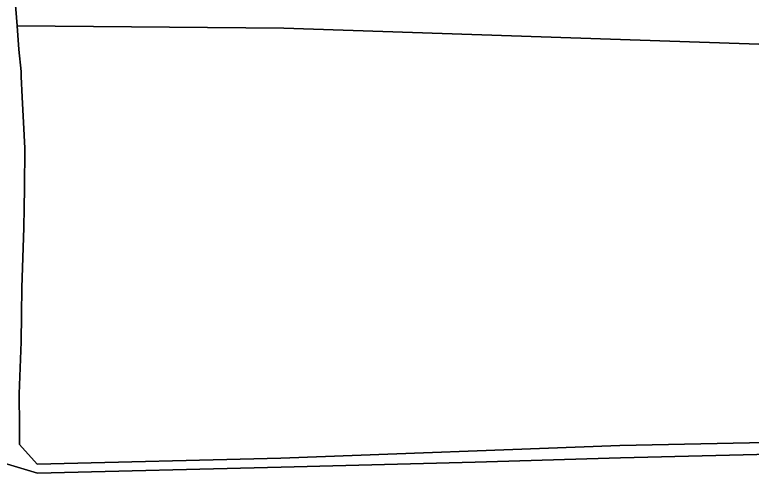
# Model space of a CAD drawing. Extents: x -555509 to -553005, y -1186756 to -1182560.
# Drawn here: x -554270.4 to -554122.8, y -1184945 to -1184851.2 of the extents above; entities that cross this region are included whole.
import ezdxf

# ---------------------------------------------------------------- set-up
doc = ezdxf.new("R2010")
doc.units = 0
for name, color, linetype in [('Level 26', 7, 'Continuous'), ('OBRYS_PLOCH', 7, 'Continuous'), ('stav_AP', 7, 'Continuous'), ('stav_AT', 7, 'Continuous'), ('stav_ZZ', 7, 'Continuous')]:
    doc.layers.add(name, color=color, linetype=linetype)

msp = doc.modelspace()

# ---------------------------------------------------------------- linework, layer by layer
at = {"layer": 'Level 26'}
for points in [[(-554269.44, -1184937.22), (-554269.45, -1184933.6), (-554269.51, -1184927.1), (-554269.11, -1184916.67), (-554269.02, -1184911.25), (-554268.93, -1184905.83), (-554268.58, -1184893.83), (-554268.51, -1184889.87), (-554268.44, -1184885.89), (-554268.39, -1184877.88), (-554268.65, -1184872.8), (-554268.92, -1184867.71), (-554269.07, -1184863.55), (-554269.11, -1184862.54), (-554269.56, -1184858.15), (-554269.87, -1184853.41), (-554270.38, -1184847.52)], [(-554060.2, -1184943.98), (-554080.23, -1184936.63), (-554087.05, -1184935.87), (-554090.76, -1184936.24), (-554149.14, -1184937.45)], [(-554316.22, -1184944.55), (-554302.2, -1184943.12), (-554277.92, -1184939.34), (-554265.83, -1184942.99), (-554216.98, -1184941.78), (-554178.16, -1184940.73), (-554149.07, -1184939.89), (-554108.13, -1184938.86), (-554087.15, -1184937.82), (-554080.21, -1184938.55), (-554061.95, -1184944.98)], [(-554149.14, -1184937.45), (-554217.06, -1184939.95), (-554265.91, -1184941.19), (-554269.44, -1184937.22)]]:
    msp.add_lwpolyline(points, dxfattribs=at)
at = {"layer": 'OBRYS_PLOCH'}
for p, q in [((-554216.47, -1184853.91), (-554269.87, -1184853.41)), ((-554269.87, -1184853.41), (-554269.56, -1184858.15)), ((-554086.74, -1184858.26), (-554216.47, -1184853.91))]:
    msp.add_line(p, q, dxfattribs=at)
for points in [[(-554269.44, -1184937.22), (-554269.45, -1184933.6), (-554269.51, -1184927.1), (-554269.11, -1184916.67), (-554269.02, -1184911.25), (-554268.93, -1184905.83), (-554268.58, -1184893.83), (-554268.51, -1184889.87), (-554268.44, -1184885.89), (-554268.39, -1184877.88), (-554268.65, -1184872.8), (-554268.92, -1184867.71), (-554269.07, -1184863.55), (-554269.11, -1184862.54), (-554269.56, -1184858.15), (-554269.87, -1184853.41), (-554270.38, -1184847.52)], [(-554270.38, -1184847.52), (-554269.87, -1184853.41), (-554269.56, -1184858.15), (-554269.11, -1184862.54), (-554269.07, -1184863.55), (-554268.92, -1184867.71), (-554268.65, -1184872.8), (-554268.39, -1184877.88), (-554268.44, -1184885.89), (-554268.51, -1184889.87), (-554268.58, -1184893.83), (-554268.93, -1184905.83), (-554269.02, -1184911.25), (-554269.11, -1184916.67), (-554269.51, -1184927.1), (-554269.45, -1184933.6), (-554269.44, -1184937.22)], [(-554269.56, -1184858.15), (-554269.11, -1184862.54), (-554269.07, -1184863.55), (-554268.92, -1184867.71), (-554268.65, -1184872.8), (-554268.39, -1184877.88), (-554268.44, -1184885.89), (-554268.51, -1184889.87), (-554268.58, -1184893.83), (-554268.93, -1184905.83), (-554269.02, -1184911.25), (-554269.11, -1184916.67), (-554269.51, -1184927.1), (-554269.45, -1184933.6), (-554269.44, -1184937.22)], [(-554060.2, -1184943.98), (-554080.23, -1184936.63), (-554087.05, -1184935.87), (-554090.76, -1184936.24), (-554149.14, -1184937.45)], [(-554149.14, -1184937.45), (-554090.76, -1184936.24), (-554087.05, -1184935.87), (-554080.23, -1184936.63), (-554060.2, -1184943.98)], [(-554149.14, -1184937.45), (-554090.76, -1184936.24)], [(-554061.95, -1184944.98), (-554080.21, -1184938.55), (-554087.15, -1184937.82), (-554108.13, -1184938.86), (-554149.07, -1184939.89), (-554178.16, -1184940.73), (-554216.98, -1184941.78), (-554265.83, -1184942.99), (-554277.92, -1184939.34), (-554302.2, -1184943.12), (-554316.22, -1184944.55)], [(-554316.22, -1184944.55), (-554302.2, -1184943.12), (-554277.92, -1184939.34), (-554265.83, -1184942.99), (-554216.98, -1184941.78), (-554178.16, -1184940.73), (-554149.07, -1184939.89), (-554108.13, -1184938.86), (-554087.15, -1184937.82), (-554080.21, -1184938.55), (-554061.95, -1184944.98)], [(-554149.14, -1184937.45), (-554217.06, -1184939.95), (-554265.91, -1184941.19), (-554269.44, -1184937.22)], [(-554269.44, -1184937.22), (-554265.91, -1184941.19), (-554217.06, -1184939.95), (-554149.14, -1184937.45)], [(-554269.44, -1184937.22), (-554265.91, -1184941.19), (-554217.06, -1184939.95), (-554149.14, -1184937.45)]]:
    msp.add_lwpolyline(points, dxfattribs=at)
at = {"layer": 'stav_AP'}
for p, q in [((-554270.38, -1184847.52), (-554269.87, -1184853.41)), ((-554269.87, -1184853.41), (-554216.47, -1184853.91)), ((-554216.47, -1184853.91), (-554086.74, -1184858.26))]:
    msp.add_line(p, q, dxfattribs=at)
at = {"layer": 'stav_AT'}
for p, q in [((-554216.47, -1184853.91), (-554269.87, -1184853.41)), ((-554269.87, -1184853.41), (-554269.56, -1184858.15)), ((-554086.74, -1184858.26), (-554216.47, -1184853.91))]:
    msp.add_line(p, q, dxfattribs=at)
for points in [[(-554269.56, -1184858.15), (-554269.11, -1184862.54), (-554269.07, -1184863.55), (-554268.92, -1184867.71), (-554268.65, -1184872.8), (-554268.39, -1184877.88), (-554268.44, -1184885.89), (-554268.51, -1184889.87), (-554268.58, -1184893.83), (-554268.93, -1184905.83), (-554269.02, -1184911.25), (-554269.11, -1184916.67), (-554269.51, -1184927.1), (-554269.45, -1184933.6), (-554269.44, -1184937.22)], [(-554149.14, -1184937.45), (-554090.76, -1184936.24), (-554087.05, -1184935.87), (-554080.23, -1184936.63), (-554060.2, -1184943.98)], [(-554269.44, -1184937.22), (-554265.91, -1184941.19), (-554217.06, -1184939.95), (-554149.14, -1184937.45)]]:
    msp.add_lwpolyline(points, dxfattribs=at)
at = {"layer": 'stav_ZZ'}
msp.add_lwpolyline([(-554061.95, -1184944.98), (-554080.21, -1184938.55), (-554087.15, -1184937.82), (-554108.13, -1184938.86), (-554149.07, -1184939.89), (-554178.16, -1184940.73), (-554216.98, -1184941.78), (-554265.83, -1184942.99), (-554277.92, -1184939.34), (-554302.2, -1184943.12), (-554316.22, -1184944.55)], dxfattribs=at)

doc.saveas('drawing.dxf')
